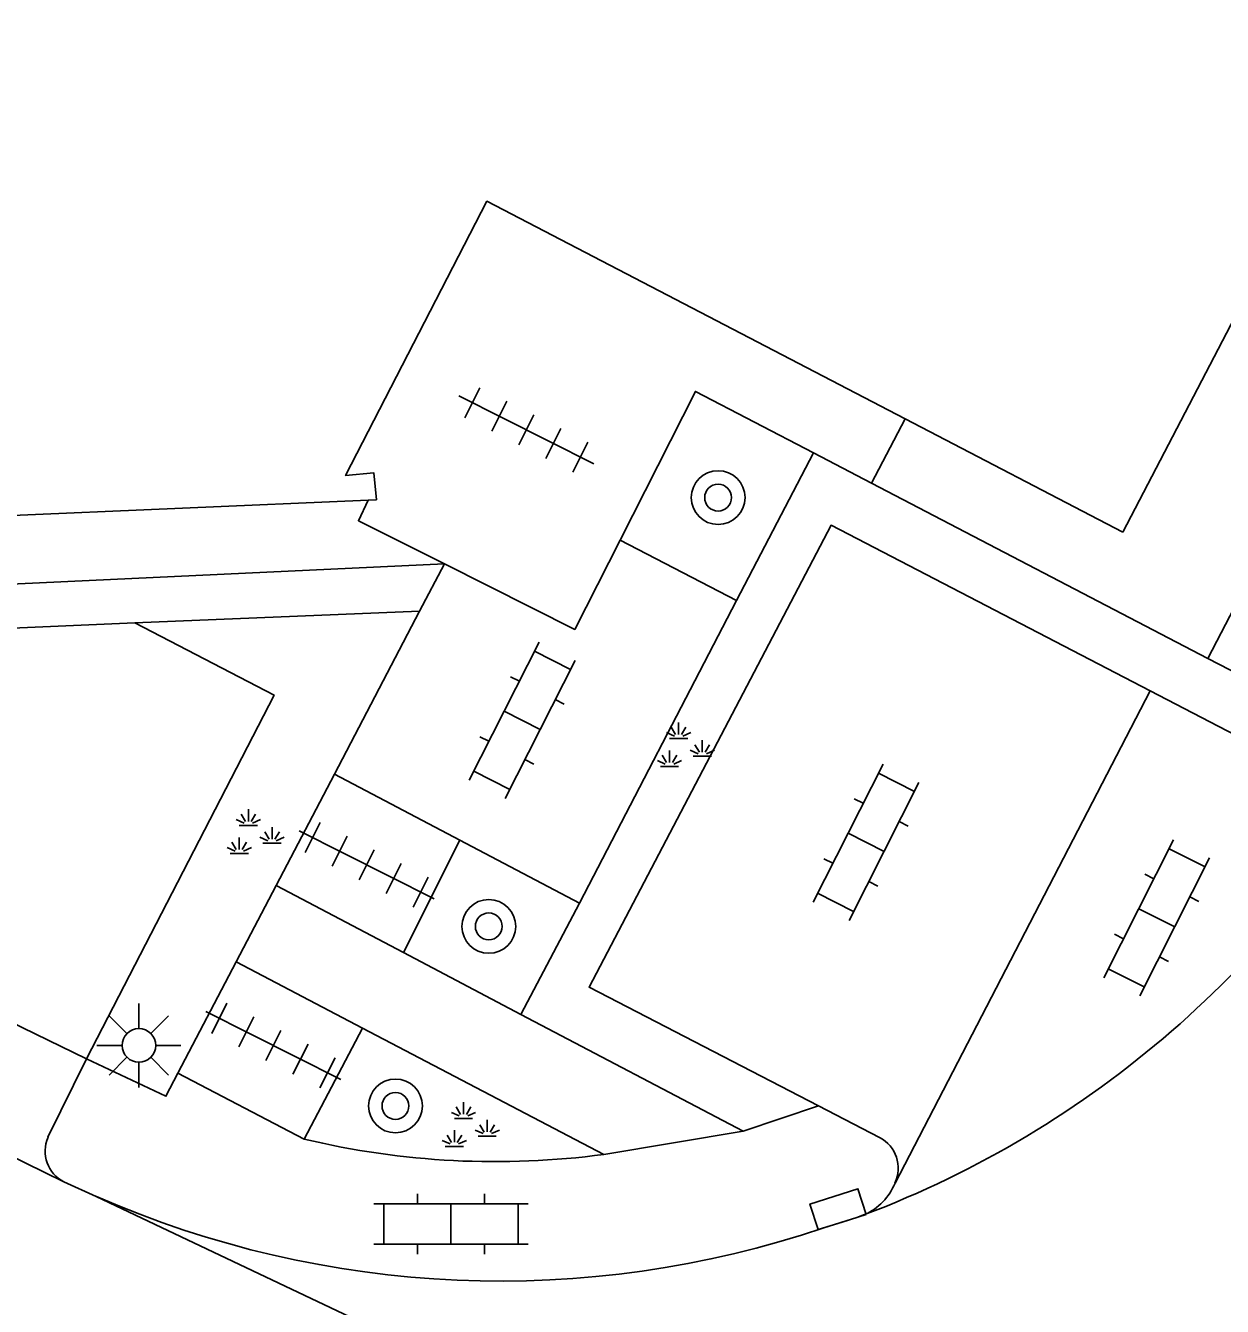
# Model space of a CAD drawing. Extents: x 135999 to 138000, y 396000 to 398501.
# Drawn here: x 136190.11 to 136207.91, y 397886.45 to 397905.5 of the extents above; entities that cross this region are included whole.
import ezdxf

# ---------------------------------------------------------------- set-up
doc = ezdxf.new("R2010")
doc.units = 0
for name, color, linetype in [('gg-bbg-hoofdgebouw', 7, 'Continuous'), ('gg-knt-verharding', 7, 'Continuous'), ('gg-knt-verharding nz', 7, 'Continuous'), ('gt-grn-groengrens', 7, 'Continuous'), ('gt-grn-weggrens', 7, 'Continuous'), ('gt-symb-boom', 7, 'Continuous'), ('gt-symb-groenvak', 7, 'Continuous'), ('gt-symb-klinker verharding', 7, 'Continuous'), ('gt-symb-kolk', 7, 'Continuous'), ('gt-symb-lichtmast', 7, 'Continuous'), ('gt-symb-tegel verharding', 7, 'Continuous')]:
    doc.layers.add(name, color=color, linetype=linetype)

# ---------------------------------------------------------------- blocks, each defined once
blk = doc.blocks.new('gt0-TEG1')
at = {"layer": 'gt-symb-tegel verharding'}
for p, q in [((-0.9, -0.25), (-0.9, 0.25)), ((-0.45, -0.25), (-0.45, 0.25)), ((0, -0.25), (0, 0.25)), ((0.45, -0.25), (0.45, 0.25)), ((0.9, -0.25), (0.9, 0.25)), ((-1.125, 0), (1.125, 0))]:
    blk.add_line(p, q, dxfattribs=at)
blk = doc.blocks.new('gt0-GRVAK')
at = {"layer": 'gt-symb-groenvak'}
for p, q in [((-0.047, 0.214), (-0.047, 0.393)), ((-0.11, 0.189), (-0.228, 0.24)), ((-0.091, 0.211), (-0.156, 0.322)), ((-0.004, 0.211), (0.061, 0.322)), ((0.015, 0.189), (0.133, 0.24)), ((-0.182, 0.153), (0.088, 0.153)), ((0.262, -0.052), (0.197, 0.059)), ((0.305, -0.049), (0.305, 0.13)), ((0.349, -0.052), (0.414, 0.059)), ((-0.245, -0.228), (-0.363, -0.177)), ((-0.226, -0.206), (-0.291, -0.095)), ((-0.183, -0.203), (-0.183, -0.024)), ((-0.139, -0.206), (-0.074, -0.095)), ((-0.12, -0.228), (-0.002, -0.177)), ((0.243, -0.074), (0.125, -0.023)), ((0.17, -0.11), (0.441, -0.11)), ((0.368, -0.074), (0.486, -0.023)), ((-0.318, -0.264), (-0.047, -0.264))]:
    blk.add_line(p, q, dxfattribs=at)
blk = doc.blocks.new('gt0-KL1')
at = {"layer": 'gt-symb-klinker verharding'}
for p, q in [((-0.5, 0.3), (-0.5, 0.45)), ((0.5, 0.3), (0.5, 0.45)), ((-1.15, 0.3), (1.15, 0.3)), ((-1, -0.3), (-1, 0.3)), ((0, -0.3), (0, 0.3)), ((1, -0.3), (1, 0.3)), ((-1.15, -0.3), (1.15, -0.3)), ((-0.5, -0.45), (-0.5, -0.3)), ((0.5, -0.45), (0.5, -0.3))]:
    blk.add_line(p, q, dxfattribs=at)
blk = doc.blocks.new('gt0-BOOM')
at = {"layer": 'gt-symb-boom'}
for radius in [0.4, 0.2]:
    blk.add_circle((0, 0), radius, dxfattribs=at)
blk = doc.blocks.new('gt0-LMAST')
at = {"layer": 'gt-symb-lichtmast'}
for p, q in [((-0.005, 0.246), (-0.005, 0.621)), ((-0.182, 0.173), (-0.447, 0.438)), ((0.172, 0.173), (0.437, 0.438)), ((-0.255, -0.004), (-0.63, -0.004)), ((-0.182, -0.181), (-0.447, -0.446)), ((0.437, -0.446), (0.172, -0.181)), ((0.245, -0.004), (0.62, -0.004)), ((-0.005, -0.254), (-0.005, -0.629))]:
    blk.add_line(p, q, dxfattribs=at)
blk.add_circle((-0.005, -0.004), 0.25, dxfattribs=at)
blk = doc.blocks.new('gt0-KOLK')
at = {"layer": 'gt-symb-kolk'}
blk.add_lwpolyline([(0, 0), (0.375, 0), (0.375, 0.4), (-0.375, 0.4), (-0.375, 0), (0, 0)], dxfattribs=at)

msp = doc.modelspace()

# ---------------------------------------------------------------- linework, layer by layer
at = {"layer": 'gg-bbg-hoofdgebouw'}
for p, q in [((136210.351, 397905.503), (136206.43, 397897.97)), ((136206.43, 397897.97), (136203.19, 397899.655)), ((136195.206, 397898.445), (136181.348, 397897.848)), ((136195.33, 397898.45), (136195.206, 397898.445))]:
    msp.add_line(p, q, dxfattribs=at)
msp.add_lwpolyline([(136203.19, 397899.655), (136196.97, 397902.89), (136194.87, 397898.81), (136195.29, 397898.85), (136195.33, 397898.45)], dxfattribs=at)
at = {"layer": 'gg-knt-verharding'}
for p, q in [((136202.692, 397898.696), (136203.19, 397899.655)), ((136201.829, 397899.146), (136202.692, 397898.696)), ((136202.692, 397898.696), (136207.692, 397896.09)), ((136198.951, 397897.849), (136200.684, 397896.95)), ((136180.792, 397896.764), (136196.338, 397897.496)), ((136196.338, 397897.496), (136195.97, 397896.793)), ((136200.684, 397896.95), (136198.347, 397892.448)), ((136195.97, 397896.793), (136194.702, 397894.369)), ((136191.733, 397896.617), (136183.546, 397896.277)), ((136194.702, 397894.369), (136193.835, 397892.711)), ((136194.702, 397894.369), (136196.569, 397893.385)), ((136191.018, 397890.133), (136182.535, 397894.238)), ((136195.733, 397891.713), (136196.569, 397893.385)), ((136198.347, 397892.448), (136196.569, 397893.385)), ((136193.835, 397892.711), (136193.24, 397891.574)), ((136195.733, 397891.713), (136193.835, 397892.711)), ((136195.733, 397891.713), (136197.478, 397890.795)), ((136193.24, 397891.574), (136192.376, 397889.922)), ((136193.24, 397891.574), (136195.121, 397890.59)), ((136197.478, 397890.795), (136200.781, 397889.058)), ((136195.121, 397890.59), (136194.255, 397888.939)), ((136195.121, 397890.59), (136198.712, 397888.712)), ((136190.443, 397888.966), (136191.018, 397890.133)), ((136194.255, 397888.939), (136192.376, 397889.922)), ((136200.781, 397889.058), (136201.901, 397889.433)), ((136201.901, 397889.433), (136202.811, 397888.963)), ((136198.712, 397888.712), (136200.781, 397889.058)), ((136190.68, 397888.302), (136191.162, 397888.087))]:
    msp.add_line(p, q, dxfattribs=at)
for points in [[(136198.951, 397897.849), (136200.073, 397900.061), (136201.829, 397899.146)], [(136196.338, 397897.496), (136195.06, 397898.138), (136195.206, 397898.445)], [(136201.901, 397889.433), (136198.49, 397891.198), (136202.09, 397898.07), (136206.838, 397895.607)], [(136196.338, 397897.496), (136198.278, 397896.522), (136198.951, 397897.849)], [(136207.692, 397896.09), (136208.154, 397896.974), (136208.699, 397896.696)], [(136191.018, 397890.133), (136193.806, 397895.545), (136191.733, 397896.617)], [(136206.838, 397895.607), (136208.487, 397894.752), (136208.857, 397895.49), (136207.692, 397896.09)], [(136181.324, 397892.827), (136185.526, 397890.834), (136190.68, 397888.302)], [(136192.376, 397889.922), (136192.196, 397889.578), (136191.018, 397890.133)], [(136201.981, 397887.619), (136202.475, 397887.773), (136202.589, 397887.816)]]:
    msp.add_lwpolyline(points, dxfattribs=at)
for centre, radius, start, end in [((136197.217, 397901.98), 15.149, 290.7705, 331.2247), ((136190.917, 397888.761), 0.516, 156.5911, 242.6946), ((136197.094, 397900.806), 12.202, 256.5471, 277.6217), ((136202.571, 397888.504), 0.518, 335.0313, 62.446), ((136202.227, 397888.617), 0.879, 294.3008, 337.8141), ((136197.175, 397901.804), 14.977, 246.3298, 288.7164)]:
    msp.add_arc(centre, radius, start, end, dxfattribs=at)
at = {"layer": 'gg-knt-verharding nz'}
msp.add_line((136206.838, 397895.607), (136203.041, 397888.285), dxfattribs=at)
at = {"layer": 'gt-grn-groengrens'}
for p, q in [((136200.684, 397896.95), (136201.829, 397899.146)), ((136191.733, 397896.617), (136195.97, 397896.793)), ((136198.347, 397892.448), (136197.478, 397890.795))]:
    msp.add_line(p, q, dxfattribs=at)
at = {"layer": 'gt-grn-weggrens'}
msp.add_line((136191.162, 397888.087), (136210.738, 397878.802), dxfattribs=at)

# ---------------------------------------------------------------- block references
at = {"layer": 'gt-symb-boom'}
for p in [(136200.41, 397898.482), (136196.999, 397892.103), (136195.611, 397889.433)]:
    msp.add_blockref('gt0-BOOM', p, dxfattribs=at)
at = {"layer": 'gt-symb-groenvak'}
for p in [(136199.869, 397894.746), (136193.47, 397893.452), (136196.67, 397889.095)]:
    msp.add_blockref('gt0-GRVAK', p, dxfattribs=at)
at = {"layer": 'gt-symb-klinker verharding'}
for p, rotation in [((136197.495, 397895.168), 63.12746100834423), ((136202.61, 397893.353), 63.1274610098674), ((136206.933, 397892.231), 63.12746100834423)]:
    msp.add_blockref('gt0-KL1', p, dxfattribs=dict(at, rotation=rotation))
msp.add_blockref('gt0-KL1', (136196.437, 397887.677), dxfattribs=at)
at = {"layer": 'gt-symb-kolk', "rotation": 17.636141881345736}
msp.add_blockref('gt0-KOLK', (136202.253, 397887.706), dxfattribs=at)
at = {"layer": 'gt-symb-lichtmast'}
msp.add_blockref('gt0-LMAST', (136191.8, 397890.337), dxfattribs=at)
at = {"layer": 'gt-symb-tegel verharding', "rotation": -26.744420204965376}
for p in [(136197.558, 397899.489), (136195.182, 397893.02), (136193.796, 397890.331)]:
    msp.add_blockref('gt0-TEG1', p, dxfattribs=at)

doc.saveas('drawing.dxf')
